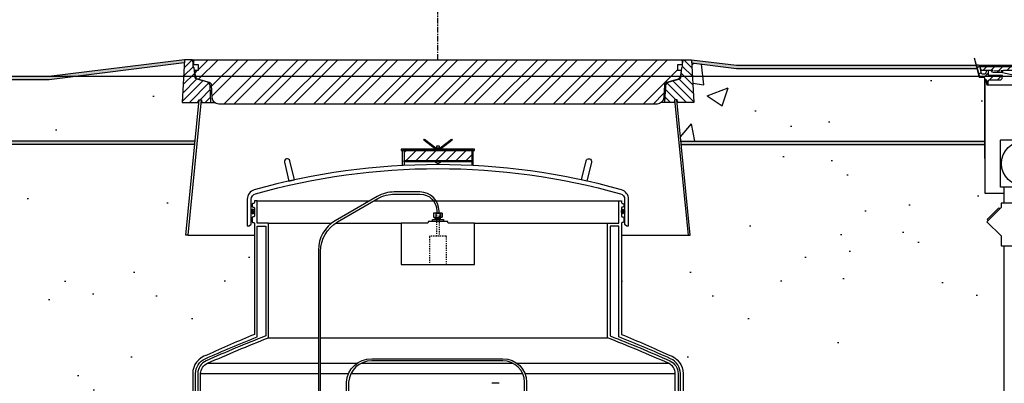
# Model space of a CAD drawing. Extents: x -169 to 6736, y -208 to 3022.
# Tile 502 of 656: x 5925 to 6013, y 393 to 425. Entities that reach past the tile are written whole.
import ezdxf

# ---------------------------------------------------------------- set-up
doc = ezdxf.new("R2010")
doc.units = 0
doc.header["$MEASUREMENT"] = 0
doc.header["$PDSIZE"] = 1
doc.linetypes.add('CENTER1', pattern=[0.6625, 0.5, -0.075, 0.0125, -0.075])
doc.linetypes.add('HIDDEN5', pattern=[0.05, 0.025, -0.025])
doc.layers.get('DEFPOINTS').update_dxf_attribs({"linetype": 'CONTINUOUS'})
for name, color, linetype in [('CENTERLINE', 3, 'CENTER1'), ('CONCRETE-HATCH', 2, 'CONTINUOUS'), ('CONDUIT', 2, 'CONTINUOUS'), ('DIM', 3, 'CONTINUOUS'), ('FREEZE-LINES', 8, 'CONTINUOUS'), ('FRP-SUMP', 2, 'CONTINUOUS'), ('J-BOX', 2, 'CONTINUOUS'), ('PEAGRAVEL-HATCH', 3, 'CONTINUOUS'), ('PROBE', 2, 'CONTINUOUS'), ('SUB-PUMP', 4, 'CONTINUOUS'), ('TANK-MANHOLE-18', 2, 'CONTINUOUS'), ('TANK-MANHOLE-40', 2, 'CONTINUOUS'), ('TANK-MANHOLE-COVER-18', 2, 'CONTINUOUS'), ('TANK-MANHOLE-COVER-40', 2, 'CONTINUOUS'), ('TANK-MANHOLE-COVER-HATCH-18', 7, 'CONTINUOUS'), ('TANK-MANHOLE-COVER-HATCH-40', 252, 'CONTINUOUS'), ('TANK-MANHOLE-HATCH-18', 7, 'CONTINUOUS'), ('TANK-MANHOLE-HATCH-40', 7, 'CONTINUOUS'), ('TANK-SLAB', 6, 'CONTINUOUS')]:
    doc.layers.add(name, color=color, linetype=linetype)
doc.styles.add('SIMPLEX', font='simplex')
doc.dimstyles.new('DIM64', dxfattribs={"dimscale": 64, "dimtxt": 0.09375, "dimasz": 0.09375, "dimexe": 0.0625, "dimexo": 0.0625, "dimgap": 0.046875, "dimtad": 1, "dimdec": 4, "dimzin": 3, "dimdsep": 46, "dimlunit": 4, "dimtxsty": 'SIMPLEX', "dimcen": 0, "dimclrd": 256, "dimclre": 256, "dimclrt": 256, "dimadec": 0, "dimazin": 0, "dimtfac": 1, "dimtdec": 4, "dimtmove": 0, "dimatfit": 3, "dimfxl": 1, "dimfrac": 2, "dimtolj": 1, "dimtzin": 0, "dimarcsym": 0})
pattern_1 = [(45, (4454.03865, -564.00736), (-0.35355339, 0.35355339), [])]

# ---------------------------------------------------------------- blocks, each defined once
blk = doc.blocks.new('*D71')
at = {"layer": 'DEFPOINTS', "color": 0, "transparency": 16777216}
for p in [(5827.154, 410.007), (6443.911, 410.007), (5827.154, 136.516)]:
    blk.add_point(p, dxfattribs=at)
at = {"layer": 'DIM', "lineweight": -2, "transparency": 16777216}
for p, q in [((5827.154, 406.007), (5827.154, 132.516)), ((6443.911, 406.007), (6443.911, 132.516)), ((6437.911, 136.516), (5833.154, 136.516))]:
    blk.add_line(p, q, dxfattribs=at)
at = {"layer": 'DIM', "transparency": 16777216}
for points in [[(5833.154, 137.516), (5833.154, 135.516), (5827.154, 136.516)], [(6437.911, 137.516), (6437.911, 135.516), (6443.911, 136.516)]]:
    blk.add_solid(points, dxfattribs=at)
at = {"layer": 'DIM', "transparency": 16777216, "insert": (6135.532, 144.087), "char_height": 6, "attachment_point": 5, "style": 'SIMPLEX'}
blk.add_mtext('\\A1;51\'-4 3/4" (F.V. TANK SLAB)', dxfattribs=at)
blk = doc.blocks.new('*D47')
at = {"layer": 'DEFPOINTS', "color": 0, "transparency": 16777216}
for p in [(5662.267, 420.007), (5698.771, 420.007), (5926.904, 353.516)]:
    blk.add_point(p, dxfattribs=at)
at = {"layer": 'DIM', "lineweight": -2, "transparency": 16777216}
for p, q in [((5694.771, 420.007), (5658.267, 420.007)), ((5662.267, 359.516), (5662.267, 414.007)), ((5922.904, 353.516), (5658.267, 353.516))]:
    blk.add_line(p, q, dxfattribs=at)
at = {"layer": 'DIM', "transparency": 16777216}
for points in [[(5661.267, 414.007), (5663.267, 414.007), (5662.267, 420.007)], [(5661.267, 359.516), (5663.267, 359.516), (5662.267, 353.516)]]:
    blk.add_solid(points, dxfattribs=at)
at = {"layer": 'DIM', "transparency": 16777216, "insert": (5655.695, 386.762), "char_height": 6, "attachment_point": 5, "rotation": 90, "style": 'SIMPLEX'}
blk.add_mtext('\\A1;44" MIN.', dxfattribs=at)

msp = doc.modelspace()

# ---------------------------------------------------------------- hatches: boundary and pattern name
at = {"layer": 'CONCRETE-HATCH'}
h = msp.add_hatch(dxfattribs=at)
h.set_pattern_fill('AR-CONC', color=256, scale=2.67, style=0)
h.set_pattern_definition([(50, (5861.404, 394.07), (19.1508, -1.6755), [2.0025, -22.0275]), (355, (5861.404, 394.07), (-3.7047, 20.0835), [1.602, -17.622]), (100.451, (5863, 393.93), (15.446, 18.408), [1.702, -18.7205]), (46.184, (5861.404, 399.41), (28.495, -4.4194), [3.004, -33.041]), (96.636, (5863.78, 399.042), (24.9555, 26.009), [2.553, -28.081]), (351.184, (5861.404, 399.41), (24.955, 26.009), [2.403, -26.433]), (21, (5864.074, 398.075), (15.9374, -10.75), [2.0025, -22.0275]), (326, (5864.074, 398.075), (6.4965, 19.3615), [1.602, -17.622]), (71.451, (5865.402, 397.179), (22.434, 8.6116), [1.702, -18.7205]), (37.5, (5861.404, 394.07), (0.32467, 8.88827), [0, -17.4084, 0, -17.889, 0, -17.68875]), (7.5, (5861.404, 394.07), (7.024, 10.5308), [0, -10.1994, 0, -17.0079, 0, -6.74175]), (327.5, (5855.45, 394.07), (14.25306, -0.6022), [0, -6.675, 0, -20.826, 0, -27.6345]), (317.5, (5852.78, 394.07), (15.571, 2.6728), [0, -8.6775, 0, -13.8306, 0, -19.6245])])
h.paths.add_polyline_path([(5941.26975, 417.96405), (5941.23026, 417.96405), (5941.1886, 417.72783), (5939.77234, 417.72783), (5939.95546, 421.22205), (5927.98792, 419.72611), (5875.3866, 419.72611), (5867.41906, 420.72205), (5867.60219, 417.22783), (5866.11847, 417.22783), (5865.90419, 406.06686), (5865.74797, 406.06986), (5861.40422, 406.06986), (5861.40422, 394.06986), (5870.62593, 394.06986), (5870.62593, 415.39791), (5871.46968, 415.39791), (5871.46968, 414.28861), (5940.90567, 414.28861)])
h = msp.add_hatch(dxfattribs=at)
h.set_pattern_fill('AR-CONC', color=256, scale=2.67, style=0)
h.set_pattern_definition([(50, (5983.553, 414.289), (19.151, -1.6755), [2.0025, -22.0275]), (355, (5983.553, 414.289), (-3.705, 20.084), [1.602, -17.622]), (100.45, (5985.149, 414.149), (15.446, 18.408), [1.702, -18.7205]), (46.18, (5983.553, 419.629), (28.495, -4.42), [3.004, -33.041]), (96.64, (5985.928, 419.26), (24.955, 26.01), [2.553, -28.081]), (351.18, (5983.553, 419.63), (24.955, 26.01), [2.403, -26.433]), (21, (5986.223, 418.294), (15.937, -10.75), [2.0025, -22.0275]), (326, (5986.223, 418.294), (6.497, 19.362), [1.602, -17.622]), (71.45, (5987.551, 417.398), (22.434, 8.612), [1.702, -18.7205]), (37.5, (5983.553, 414.2886), (0.3247, 8.8883), [0, -17.4084, 0, -17.889, 0, -17.6887]), (7.5, (5983.553, 414.289), (7.024, 10.5308), [0, -10.1994, 0, -17.0079, 0, -6.7417]), (327.5, (5977.599, 414.2886), (14.253, -0.6022), [0, -6.675, 0, -20.826, 0, -27.6345]), (317.5, (5974.929, 414.289), (15.571, 2.673), [0, -8.6775, 0, -13.8306, 0, -19.6245])])
h.paths.add_polyline_path([(6010.78864, 419.87263), (6010.76214, 419.92254), (6010.71731, 419.94932), (6010.33142, 419.94932), (6010.12349, 420.72611), (5988.83479, 420.72611), (5984.86726, 421.22205), (5985.05038, 417.72783), (5983.63411, 417.72783), (5983.59246, 417.96405), (5983.55297, 417.96405), (5983.91705, 414.28861), (6010.78864, 414.28861)])
at = {"layer": 'FRP-SUMP'}
h = msp.add_hatch(dxfattribs=at)
h.set_pattern_fill('ANSI31', scale=5, style=0)
h.set_pattern_definition([(45, (5958.4252, 371.6337), (-0.441942, 0.441942), [])])
h.paths.add_polyline_path([(5965.41136, 413.46375), (5959.41136, 413.46375), (5959.41136, 412.58875), (5965.41136, 412.58875)])
h = msp.add_hatch(color=256, dxfattribs=at)
edge = h.paths.add_edge_path()
edge.add_ellipse((5946.02501, 408.06987), major_axis=(0, 0.2), ratio=0.72085956, start_angle=-71.0318319, end_angle=77.3217889, ccw=False)
edge.add_line((5946.16136, 408.13488), (5946.16136, 408.00486))
edge.add_ellipse((5946.02501, 408.06987), major_axis=(0, 0.2), ratio=0.72085956, start_angle=102.6782111, end_angle=251.0318319, ccw=False)
edge.add_line((5945.88436, 408.02597), (5945.88436, 408.11376))
h = msp.add_hatch(color=256, dxfattribs=at)
edge = h.paths.add_edge_path()
edge.add_ellipse((5978.7977, 408.06987), major_axis=(0, 0.2), ratio=0.72085956, start_angle=282.6782111, end_angle=431.0318319)
edge.add_line((5978.66136, 408.13488), (5978.66136, 408.00486))
edge.add_ellipse((5978.7977, 408.06987), major_axis=(0, 0.2), ratio=0.72085956, start_angle=108.9681681, end_angle=257.3217889)
edge.add_line((5978.93836, 408.02597), (5978.93836, 408.11376))
at = {"layer": 'PEAGRAVEL-HATCH'}
h = msp.add_hatch(dxfattribs=at)
h.set_pattern_fill('AR-SAND', color=256, scale=7.5, style=0)
h.set_pattern_definition([(37.5, (5929.404, 401.873), (-0.4725, 14.451), [0, -11.4, 0, -12.75, 0, -12.1875]), (7.5, (5929.404, 401.873), (13.273, 21.166), [0, -6.15, 0, -10.275, 0, -3.9375]), (327.5, (5920.179, 401.873), (23.356, 0.0424), [0, -3.75, 0, -13.5, 0, -17.625]), (317.5, (5920.18, 401.873), (22.546, 6.583), [0, -1.875, 0, -8.85, 0, -10.125])])
h.paths.add_polyline_path([(5940.87781, 414.00736), (5929.40422, 414.00736), (5929.40422, 401.87276), (5946.15954, 401.87276), (5946.16099, 405.97611), (5940.27073, 405.97611), (5940.08225, 405.97611)])
h = msp.add_hatch(dxfattribs=at)
h.set_pattern_fill('AR-SAND', color=256, scale=7.5, style=0)
h.set_pattern_definition([(37.5, (5983.945, 405.976), (-0.4725, 14.451), [0, -11.4, 0, -12.75, 0, -12.1875]), (7.5, (5983.945, 405.976), (13.273, 21.166), [0, -6.15, 0, -10.275, 0, -3.9375]), (327.5, (5974.72, 405.976), (23.356, 0.0424), [0, -3.75, 0, -13.5, 0, -17.625]), (317.5, (5974.72, 405.976), (22.546, 6.583), [0, -1.875, 0, -8.85, 0, -10.125])])
h.paths.add_polyline_path([(6010.80331, 414.00736), (5983.94491, 414.00736), (5984.74047, 405.97611), (6012.18576, 405.97611), (6011.00297, 407.1589), (6011.12082, 407.27676), (6011.04225, 407.35533), (6012.06366, 408.37674), (6012.14223, 408.29817), (6012.26008, 408.41602), (6012.26008, 408.79076), (6012.53788, 408.79076), (6012.53788, 409.69624), (6010.85047, 409.69624), (6010.80331, 409.69624)])
h = msp.add_hatch(dxfattribs=at)
h.set_pattern_fill('AR-SAND', color=256, scale=7.5, style=0)
h.set_pattern_definition([(37.5, (5869.436, 401.744), (-0.4725, 14.4512), [0, -11.4, 0, -12.75, 0, -12.1875]), (7.5, (5869.436, 401.744), (13.2733, 21.166), [0, -6.15, 0, -10.275, 0, -3.9375]), (327.5, (5860.211, 401.744), (23.356, 0.0424), [0, -3.75, 0, -13.5, 0, -17.625]), (317.5, (5860.21, 401.744), (22.546, 6.5826), [0, -1.875, 0, -8.85, 0, -10.125])])
h.paths.add_polyline_path([(5870.62593, 413.87829), (5870.62593, 401.7437), (5927.37043, 401.7437), (5927.37043, 413.87829)])
h = msp.add_hatch(dxfattribs=at)
h.set_pattern_fill('AR-SAND', color=256, scale=7.5, style=0)
h.set_pattern_definition([(37.5, (5984.104, 351.516), (-0.4725, 14.4512), [0, -11.4, 0, -12.75, 0, -12.1875]), (7.5, (5984.104, 351.516), (13.2733, 21.166), [0, -6.15, 0, -10.275, 0, -3.9375]), (327.5, (5974.879, 351.516), (23.356, 0.0424), [0, -3.75, 0, -13.5, 0, -17.625]), (317.5, (5974.88, 351.516), (22.546, 6.5826), [0, -1.875, 0, -8.85, 0, -10.125])])
h.paths.add_polyline_path([(6017.90422, 370.42256, -0.33231803), (6015.03826, 374.25844), (6015.03826, 400.55842), (6014.76045, 400.55842), (6014.76045, 404.33631), (6015.03826, 404.33631), (6015.03826, 409.69624), (6013.53788, 409.69624), (6013.53788, 408.79076), (6013.81569, 408.79076), (6013.81569, 405.01287), (6013.53788, 405.01287), (6013.53788, 370.77884, -0.41421356), (6009.53788, 366.77884), (5986.36412, 366.77884), (5986.36412, 366.38165), (5986.17849, 366.38165), (5986.17849, 366.42769), (5985.62162, 366.42769), (5985.62162, 366.38165), (5985.11098, 366.34595), (5985.11098, 365.93306), (5984.98723, 365.93306), (5984.98723, 365.03587), (5984.36848, 365.03587), (5984.36848, 359.01592, 0.41421356), (5984.11848, 358.76592), (5984.11848, 357.76592), (5984.98769, 357.76592), (5985.22421, 357.76592), (5984.48768, 356.45069), (5984.48768, 356.05233, -0.41421356), (5984.23768, 355.80233), (5984.10422, 355.80233), (5984.10422, 351.51592), (5991.90422, 351.51592), (5992.90422, 353.51592), (5997.90422, 353.51592), (5998.90422, 351.51592), (6008.40422, 351.51592), (6009.40422, 353.51592), (6014.40422, 353.51592), (6015.40422, 351.51592), (6017.00502, 351.51592), (6017.00502, 351.86672, 0.41421356), (6017.65422, 352.51592), (6017.90422, 352.51592)])
h = msp.add_hatch(dxfattribs=at)
h.set_pattern_fill('AR-SAND', color=256, scale=7.5, style=0)
h.set_pattern_definition([(37.5, (5978.662, 401.873), (-0.4725, 14.451), [0, -11.4, 0, -12.75, 0, -12.1875]), (7.5, (5978.662, 401.873), (13.273, 21.166), [0, -6.15, 0, -10.275, 0, -3.9375]), (327.5, (5969.437, 401.873), (23.356, 0.0424), [0, -3.75, 0, -13.5, 0, -17.625]), (317.5, (5969.437, 401.873), (22.546, 6.583), [0, -1.875, 0, -8.85, 0, -10.125])])
h.paths.add_polyline_path([(6012.53788, 405.01287), (6012.26008, 405.01287), (6012.26008, 405.90179), (6012.18576, 405.97611), (5984.74047, 405.97611), (5984.55198, 405.97611), (5978.66173, 405.97611), (5978.66318, 401.87276), (6012.53788, 401.87276)])
h = msp.add_hatch(dxfattribs=at)
h.set_pattern_fill('AR-SAND', color=256, scale=7.5, style=0)
h.set_pattern_definition([(37.5, (5929.404, 381.764), (-0.4725, 14.451), [0, -11.4, 0, -12.75, 0, -12.1875]), (7.5, (5929.404, 381.764), (13.273, 21.166), [0, -6.15, 0, -10.275, 0, -3.9375]), (327.5, (5920.179, 381.764), (23.356, 0.0424), [0, -3.75, 0, -13.5, 0, -17.625]), (317.5, (5920.18, 381.764), (22.546, 6.583), [0, -1.875, 0, -8.85, 0, -10.125])])
h.paths.add_polyline_path([(5946.15789, 397.18922), (5946.15954, 401.87276), (5929.40422, 401.87276), (5929.40422, 381.7636), (5940.70424, 381.7636), (5940.70424, 393.70905, -0.33671624), (5941.94813, 395.34672, -0.00822165)])
h = msp.add_hatch(dxfattribs=at)
h.set_pattern_fill('AR-SAND', color=256, scale=7.5, style=0)
h.set_pattern_definition([(37.5, (5978.663, 381.764), (-0.4725, 14.4512), [0, -11.4, 0, -12.75, 0, -12.1875]), (7.5, (5978.663, 381.764), (13.273, 21.166), [0, -6.15, 0, -10.275, 0, -3.9375]), (327.5, (5969.438, 381.764), (23.356, 0.0424), [0, -3.75, 0, -13.5, 0, -17.625]), (317.5, (5969.438, 381.764), (22.546, 6.5826), [0, -1.875, 0, -8.85, 0, -10.125])])
h.paths.add_polyline_path([(6012.53788, 401.87276), (5978.66318, 401.87276), (5978.66483, 397.18922, -0.00822165), (5982.87459, 395.34672, -0.33671624), (5984.11848, 393.70905), (5984.11848, 381.7636), (6012.53788, 381.7636)])
h = msp.add_hatch(dxfattribs=at)
h.set_pattern_fill('AR-SAND', color=256, scale=7.5, style=0)
h.set_pattern_definition([(37.5, (5864.968, 353.116), (-0.4725, 14.4512), [0, -11.4, 0, -12.75, 0, -12.1875]), (7.5, (5864.968, 353.116), (13.2733, 21.166), [0, -6.15, 0, -10.275, 0, -3.9375]), (327.5, (5855.743, 353.116), (23.356, 0.0424), [0, -3.75, 0, -13.5, 0, -17.625]), (317.5, (5855.743, 353.116), (22.546, 6.5826), [0, -1.875, 0, -8.85, 0, -10.125])])
edge = h.paths.add_edge_path()
edge.add_line((5932.96794, 401.47312), (5875.0334, 401.47312))
edge.add_line((5875.0334, 401.47312), (5875.0334, 381.67021))
edge.add_line((5875.0334, 381.67021), (5864.96794, 381.67021))
edge.add_line((5864.96794, 381.67021), (5864.96794, 353.11627))
edge.add_line((5864.96794, 353.11627), (5932.96794, 353.11627))
edge.add_line((5932.96794, 353.11627), (5932.96794, 363.1892))
edge.add_line((5932.96794, 363.1892), (5930.57655, 363.1892))
edge.add_ellipse((5930.63159, 363.7842), major_axis=(0, -0.595), ratio=0.47920074, start_angle=180, end_angle=360, ccw=False)
edge.add_ellipse((5930.63159, 364.9742), major_axis=(0, -0.595), ratio=0.47920074, start_angle=-180, end_angle=0)
edge.add_ellipse((5930.63159, 364.9742), major_axis=(0, -0.595), ratio=0.47920074, start_angle=0, end_angle=180)
edge.add_line((5930.63159, 365.5692), (5932.96794, 365.5692))
edge.add_line((5932.96794, 365.5692), (5932.96794, 369.85879))
edge.add_line((5932.96794, 369.85879), (5930.63159, 369.85879))
edge.add_ellipse((5930.63159, 370.10879), major_axis=(0, -0.25), ratio=0.47920074, start_angle=180, end_angle=360, ccw=False)
edge.add_ellipse((5930.63159, 370.60879), major_axis=(0, 0.25), ratio=0.47920074, start_angle=0, end_angle=180, ccw=False)
edge.add_line((5930.63159, 370.85879), (5932.96794, 370.85879))
edge.add_line((5932.96794, 370.85879), (5932.96794, 401.47312))
at = {"layer": 'TANK-MANHOLE-COVER-HATCH-18', "linetype": 'Continuous'}
h = msp.add_hatch(dxfattribs=at)
h.set_pattern_fill('LINE', color=256, scale=4, angle=45, style=0)
h.set_pattern_definition(pattern_1)
h.paths.add_polyline_path([(6010.39483, 420.91443), (6010.40038, 420.85062), (6010.4923, 420.59877, 0.31505809), (6010.58037, 420.53716), (6011.33246, 420.53716, -0.20068244), (6011.3992, 420.50925), (6011.49875, 420.40834, 0.20068244), (6011.56549, 420.38042), (6011.90529, 420.38042), (6012.2451, 420.38042, 0.20067998), (6012.31184, 420.40834), (6012.41139, 420.50925, -0.20067998), (6012.47813, 420.53716), (6018.1968, 420.53716, -0.38336671), (6018.44539, 420.31372), (6018.54087, 419.42017, 0.38336671), (6018.69623, 419.28052), (6018.72306, 419.28052, 0.38336671), (6018.87842, 419.42017), (6018.97387, 420.31337, -0.38376912), (6019.22284, 420.53716), (6021.0856, 420.53716, -0.38581775), (6021.33616, 420.31159), (6021.42997, 419.42042, 0.38381878), (6021.58536, 419.28052), (6021.61363, 419.28052, 0.38381878), (6021.76902, 419.42042), (6021.86301, 420.31333, -0.38381878), (6022.11164, 420.53716), (6027.83171, 420.53716, -0.20067998), (6027.89845, 420.50925), (6027.998, 420.40834, 0.20067998), (6028.06474, 420.38042), (6028.40454, 420.38042), (6028.74434, 420.38042, 0.20068244), (6028.81109, 420.40834), (6028.91063, 420.50925, -0.20068244), (6028.97737, 420.53716), (6029.72808, 420.53716, 0.31505687), (6029.81615, 420.59877), (6029.90807, 420.85062), (6029.91361, 420.91443), (6020.15492, 420.91443)])
at = {"layer": 'TANK-MANHOLE-COVER-HATCH-40'}
h = msp.add_hatch(dxfattribs=at)
h.set_pattern_fill('ANSI32', color=256, scale=5, style=0)
h.set_pattern_definition([(45, (5940.7972, 417.5802), (-1.325825, 1.325825), []), (45, (5941.681, 417.5802), (-1.325825, 1.325825), [])])
edge = h.paths.add_edge_path()
edge.add_line((5981.80663, 417.58019), (5943.01609, 417.58019))
edge.add_arc((5943.01609, 418.17074), 0.59055, 182.9998438, 270, ccw=False)
edge.add_line((5942.42635, 418.13984), (5942.36717, 419.26904))
edge.add_arc((5942.13127, 419.25668), 0.23622, 2.9998438, 75)
edge.add_line((5942.19241, 419.48485), (5941.2398, 419.7401))
edge.add_arc((5941.34169, 420.12039), 0.3937, 186.3110293, 255, ccw=False)
edge.add_line((5940.95038, 420.07711), (5940.89561, 420.57232))
edge.add_line((5940.89561, 420.57232), (5941.21057, 420.57232))
edge.add_line((5941.21057, 420.57232), (5941.21057, 421.04476))
edge.add_line((5941.21057, 421.04476), (5940.79719, 421.04476))
edge.add_line((5940.79719, 421.04476), (5940.79719, 421.41877))
edge.add_line((5940.79719, 421.41877), (5940.84833, 421.50736))
edge.add_line((5940.84833, 421.50736), (5983.97439, 421.50736))
edge.add_line((5983.97439, 421.50736), (5984.02553, 421.41877))
edge.add_line((5984.02553, 421.41877), (5984.02553, 421.04476))
edge.add_line((5984.02553, 421.04476), (5983.61215, 421.04476))
edge.add_line((5983.61215, 421.04476), (5983.61215, 420.57232))
edge.add_line((5983.61215, 420.57232), (5983.92711, 420.57232))
edge.add_line((5983.92711, 420.57232), (5983.87234, 420.07711))
edge.add_arc((5983.48102, 420.12039), 0.3937, 285, 353.6889707, ccw=False)
edge.add_line((5983.58292, 419.7401), (5982.6303, 419.48485))
edge.add_arc((5982.69144, 419.25668), 0.23622, 105, 177.0001562)
edge.add_line((5982.45555, 419.26904), (5982.39637, 418.13984))
edge.add_arc((5981.80663, 418.17074), 0.59055, 270, 357.0001562, ccw=False)
at = {"layer": 'TANK-MANHOLE-HATCH-18', "linetype": 'Continuous'}
h = msp.add_hatch(dxfattribs=at)
h.set_pattern_fill('LINE', color=256, scale=4, angle=45, style=0)
h.set_pattern_definition(pattern_1)
h.paths.add_polyline_path([(6010.92607, 419.72568), (6010.96073, 419.33747, 0.45806569), (6011.03762, 419.28226, 0.46914088), (6011.11467, 419.33974), (6011.12861, 419.60455, -0.39889443), (6011.25344, 419.72298), (6012.18132, 419.72298, 0.39805028), (6012.36853, 419.90008), (6012.37965, 420.10025), (6011.15353, 420.10025), (6011.13409, 420.47787, 0.39923087), (6011.07168, 420.53716), (6010.99266, 420.53716, 0.39953151), (6010.93023, 420.47781), (6010.92408, 420.35585, -0.39953151), (6010.78364, 420.22231), (6010.60537, 420.22231, -0.34858266), (6010.51407, 420.29476), (6010.36449, 420.93605, 0.34699278), (6010.27411, 421.00736), (6010.09103, 421.00736), (6010.30887, 420.06802, 0.34818324), (6010.43063, 419.97125), (6010.71107, 419.97125, -0.40020821), (6010.80542, 419.88201), (6010.81094, 419.78262), (6010.86381, 419.78262, -0.38836603)])
at = {"layer": 'TANK-MANHOLE-HATCH-40', "linetype": 'Continuous'}
h = msp.add_hatch(dxfattribs=at)
h.set_pattern_fill('LINE', color=256, scale=4, angle=45, style=0)
h.set_pattern_definition([(45, (4437.5324, -564.00736), (-0.35355339, 0.35355339), [])])
h.paths.add_polyline_path([(5939.97041, 421.50736), (5940.6258, 421.50736, -0.36397023), (5940.70334, 421.44229), (5940.75781, 421.13334), (5940.75781, 420.91539), (5940.83656, 420.77901), (5940.90615, 419.98356, 0.31529879), (5941.08033, 419.77598), (5941.94646, 419.5439, -0.3249197), (5942.23772, 419.18422), (5942.31405, 417.72783), (5941.50813, 417.72783), (5941.46648, 417.96405), (5941.25412, 417.96405), (5941.23026, 417.96405), (5941.1886, 417.72783), (5939.77234, 417.72783)])
h = msp.add_hatch(dxfattribs=at)
h.set_pattern_fill('LINE', color=256, scale=4, angle=135, style=0)
h.set_pattern_definition([(135, (4437.5324, -564.00736), (-0.35355339, -0.35355339), [])])
h.paths.add_polyline_path([(5984.8523, 421.50736), (5984.19692, 421.50736, 0.36397023), (5984.11938, 421.44229), (5984.0649, 421.13334), (5984.0649, 420.91539), (5983.98616, 420.77901), (5983.91657, 419.98356, -0.31529879), (5983.74239, 419.77598), (5982.87626, 419.5439, 0.3249197), (5982.58499, 419.18422), (5982.50867, 417.72783), (5983.31459, 417.72783), (5983.35624, 417.96405), (5983.56859, 417.96405), (5983.59246, 417.96405), (5983.63411, 417.72783), (5985.05038, 417.72783)])
at = {"layer": 'TANK-SLAB'}
for points in [[(5939.95546, 421.22205), (5939.97041, 421.50736), (5927.97041, 420.00736), (5875.40411, 420.00736), (5867.40411, 421.00736), (5867.41906, 420.72205), (5875.3866, 419.72611), (5927.98792, 419.72611)], [(6010.08479, 421.00736), (5988.8523, 421.00736), (5984.8523, 421.50736), (5984.86726, 421.22205), (5988.83479, 420.72611), (6010.15001, 420.72611)], [(5940.90567, 414.28861), (5871.46968, 414.28861), (5871.46968, 414.00736), (5940.87781, 414.00736)], [(6010.80331, 414.28861), (5983.91705, 414.28861), (5983.94491, 414.00736), (6010.80331, 414.00736)]]:
    msp.add_hatch(color=256, dxfattribs=at).paths.add_polyline_path(points)

# ---------------------------------------------------------------- linework, layer by layer
at = {"layer": 'CENTERLINE'}
msp.add_line((5962.41136, 421.50736), (5962.41136, 465.14738), dxfattribs=at)
at = {"layer": 'CONDUIT'}
for p, q in [((6012.53788, 408.79076), (6012.53788, 410.21767)), ((6012.53788, 370.77884), (6012.53788, 405.01287))]:
    msp.add_line(p, q, dxfattribs=at)
msp.add_lwpolyline([(6012.26008, 408.41602), (6011.00297, 407.1589), (6012.26008, 405.90179), (6012.26008, 405.01287), (6013.81569, 405.01287), (6013.81569, 408.79076), (6012.26008, 408.79076)], close=True, dxfattribs=at)
msp.add_lwpolyline([(6012.14223, 408.29817), (6012.06366, 408.37674), (6011.04225, 407.35533), (6011.12082, 407.27676)], dxfattribs=at)
at = {"layer": 'DEFPOINTS'}
for points in [[(6009.87232, 421.66444), (6010.33142, 419.94932), (6010.71731, 419.94932), (6010.76214, 419.92254), (6010.78864, 419.87263), (6010.78864, 412.74358)], [(6009.87856, 421.66444), (6010.33766, 419.94932), (6010.72355, 419.94932), (6010.76838, 419.92254), (6010.79489, 419.87263), (6010.79489, 412.74358)], [(6009.87856, 421.66444), (6010.33766, 419.94932), (6010.72355, 419.94932), (6010.76838, 419.92254), (6010.79489, 419.87263), (6010.79489, 412.74358)]]:
    msp.add_lwpolyline(points, dxfattribs=at)
at = {"layer": 'FREEZE-LINES', "linetype": 'Continuous'}
msp.add_line((6657.53241, 420.00736), (5613.53241, 420.00736), dxfattribs=at)
at = {"layer": 'FRP-SUMP'}
for p, q in [((5963.59886, 414.46375), (5963.59886, 414.46375)), ((5965.53636, 413.46375), (5959.28636, 413.46375))]:
    msp.add_line(p, q, dxfattribs=at)
at = {"layer": 'FRP-SUMP', "color": 7, "linetype": 'Continuous'}
for p, q in [((5946.41136, 409.02425), (5956.40327, 409.02425)), ((5956.77827, 409.02425), (5978.41136, 409.02425)), ((5947.41136, 407.02425), (5952.99313, 407.02425)), ((5953.33002, 407.02425), (5959.16155, 407.02425)), ((5965.66117, 407.02425), (5977.41136, 407.02425)), ((5947.41136, 396.88374), (5951.82733, 396.88374)), ((5952.01483, 396.88374), (5977.41136, 396.88374)), ((5941.99923, 394.62337), (5951.82733, 394.62337)), ((5952.01483, 394.62337), (5955.24648, 394.62337)), ((5955.60663, 394.62337), (5969.05947, 394.62337)), ((5969.40983, 394.62337), (5982.82348, 394.62337)), ((5941.40424, 393.70905), (5951.82733, 393.70905)), ((5952.01483, 393.70905), (5954.50192, 393.70905)), ((5954.70842, 393.70905), (5969.90872, 393.70905)), ((5970.11187, 393.70905), (5983.41848, 393.70905))]:
    msp.add_line(p, q, dxfattribs=at)
at = {"layer": 'FRP-SUMP'}
for points in [[(5962.1915, 413.58875), (5961.15221, 414.36822), (5961.22386, 414.46375), (5961.22386, 414.46375), (5962.22386, 413.71375), (5962.59886, 413.71375), (5963.59886, 414.46375), (5963.67051, 414.36822), (5962.63121, 413.58875)], [(5959.16136, 413.46375), (5965.66136, 413.46375), (5965.66136, 413.58875), (5959.16136, 413.58875)], [(5962.53636, 413.71375), (5962.53636, 413.83875), (5962.28636, 413.83875), (5962.28636, 413.71375)], [(5965.41136, 412.46375), (5959.41136, 412.46375), (5959.41136, 412.58875), (5965.41136, 412.58875)]]:
    msp.add_lwpolyline(points, close=True, dxfattribs=at)
for points in [[(5959.28636, 412.13254), (5959.28636, 413.46375), (5959.41136, 413.46375), (5959.41136, 412.13891)], [(5965.53636, 412.13254), (5965.53636, 413.46375), (5965.41136, 413.46375), (5965.41136, 412.13891)]]:
    msp.add_lwpolyline(points, dxfattribs=at)
for points in [[(5949.2192, 410.74961), (5949.70756, 410.85723), (5949.30348, 412.54504, 0.41421356), (5949.00217, 412.73002), (5949.00217, 412.73002, 0.41421356), (5948.8172, 412.42872)], [(5975.60352, 410.74961), (5975.11516, 410.85723), (5975.51924, 412.54504, -0.41421356), (5975.82054, 412.73002), (5975.82054, 412.73002, -0.41421356), (5976.00552, 412.42872)], [(5978.57346, 409.63881, -0.33616492), (5978.93836, 409.15741), (5978.93836, 406.94375), (5979.12987, 406.78306), (5979.28849, 406.78306), (5979.28836, 406.94375), (5979.28836, 409.15741, 0.33616492), (5978.66804, 409.97579, 0.13766443), (5946.15468, 409.97579, 0.33616492), (5945.53436, 409.15741), (5945.53436, 406.94375), (5945.53423, 406.78306), (5945.69285, 406.78306), (5945.88436, 406.94375), (5945.88436, 409.15741, -0.33616492), (5946.24925, 409.63881, -0.13766443)]]:
    msp.add_lwpolyline(points, format="xyb", close=True, dxfattribs=at)
for points in [[(5941.40424, 380.0136), (5941.40424, 393.70905, -0.29672907), (5941.99923, 394.62337, -0.01067744), (5947.41136, 396.88374), (5947.41136, 407.02425), (5946.41136, 407.02425), (5946.41136, 409.02425), (5946.16136, 409.02425), (5946.16136, 408.84738, -0.41421356), (5946.10136, 408.78738), (5946.03136, 408.78738, 0.41421356), (5945.97136, 408.72738), (5945.97136, 408.52175, 0.41421356), (5946.03386, 408.45925), (5946.09636, 408.45925, -0.38676832), (5946.16136, 408.39675), (5946.16136, 407.64675, -0.38676832), (5946.09636, 407.58425), (5946.03386, 407.58425, 0.41421356), (5945.97136, 407.52175), (5945.97136, 407.14675, 0.41421356), (5946.03386, 407.08425), (5946.10136, 407.08425, -0.41421356), (5946.16136, 407.02425), (5946.15789, 397.18922, 0.00822165), (5941.94813, 395.34672, 0.33671624), (5940.70424, 393.70905), (5940.70424, 380.0136)], [(5983.41848, 380.0136), (5983.41848, 393.70905, 0.29672907), (5982.82348, 394.62337, 0.01067744), (5977.41136, 396.88374), (5977.41136, 407.02425), (5978.41136, 407.02425), (5978.41136, 409.02425), (5978.66136, 409.02425), (5978.66136, 408.84738, 0.41421356), (5978.72136, 408.78738), (5978.79136, 408.78738, -0.41421356), (5978.85136, 408.72738), (5978.85136, 408.52175, -0.41421356), (5978.78886, 408.45925), (5978.72636, 408.45925, 0.38676832), (5978.66136, 408.39675), (5978.66136, 407.64675, 0.38676832), (5978.72636, 407.58425), (5978.78886, 407.58425, -0.41421356), (5978.85136, 407.52175), (5978.85136, 407.14675, -0.41421356), (5978.78886, 407.08425), (5978.72136, 407.08425, 0.41421356), (5978.66136, 407.02425), (5978.66483, 397.18922, -0.00822165), (5982.87459, 395.34672, -0.33671624), (5984.11848, 393.70905), (5984.11848, 380.0136)], [(5940.95424, 380.0136), (5940.95424, 393.70905, -0.29672907), (5941.81698, 395.03481, -0.0090466), (5946.41136, 396.97127), (5946.41136, 406.77425), (5947.16136, 406.77425), (5947.16136, 397.05403, 0.01036772), (5941.89798, 394.85195, 0.29672907), (5941.15424, 393.70905), (5941.15424, 380.0136)], [(5983.86848, 380.0136), (5983.86848, 393.70905, 0.29672907), (5983.00573, 395.03481, 0.0090466), (5978.41136, 396.97127), (5978.41136, 406.77425), (5977.66136, 406.77425), (5977.66136, 397.05403, -0.01036772), (5982.92473, 394.85195, -0.29672907), (5983.66848, 393.70905), (5983.66848, 380.0136)]]:
    msp.add_lwpolyline(points, format="xyb", dxfattribs=at)
at = {"layer": 'FRP-SUMP', "linetype": 'Continuous'}
msp.add_lwpolyline([(5961.53636, 407.19402), (5961.53636, 407.08675, -0.41421356), (5961.47386, 407.02425), (5959.16155, 407.02425), (5959.16155, 403.37425), (5965.66117, 403.37425), (5965.66117, 407.02425), (5963.34886, 407.02425, -0.41421356), (5963.28636, 407.08675), (5963.28636, 407.19402)], format="xyb", close=True, dxfattribs=at)
at = {"layer": 'FRP-SUMP'}
msp.add_arc((5962.41136, 412.65125), 0.3125, 216.8698976, 323.1301024, dxfattribs=at)
at = {"layer": 'FRP-SUMP', "extrusion": (0, 0, -1)}
msp.add_ellipse((5946.02501, 408.06987), major_axis=(0, 0.2), ratio=0.72085956, dxfattribs=at)
at = {"layer": 'FRP-SUMP'}
msp.add_ellipse((5978.7977, 408.06987), major_axis=(0, 0.2), ratio=0.72085956, dxfattribs=at)
at = {"layer": 'J-BOX'}
msp.add_lwpolyline([(6012.1937, 410.27322), (6012.1937, 414.35086, -0.41421356), (6012.24925, 414.40641), (6016.32689, 414.40641, -0.41421356), (6016.38244, 414.35086), (6016.38244, 410.27322, -0.41421356), (6016.32689, 410.21767), (6012.24925, 410.21767, -0.41421356)], format="xyb", close=True, dxfattribs=at)
msp.add_circle((6014.28807, 412.31204), 1.98948, dxfattribs=at)
at = {"layer": 'PROBE'}
for p, q in [((5962.16189, 407.35567), (5962.16189, 407.56688)), ((5962.65074, 407.35567), (5962.65074, 407.56688))]:
    msp.add_line(p, q, dxfattribs=at)
at = {"layer": 'PROBE', "color": 7}
msp.add_line((5962.16189, 407.46127), (5962.65074, 407.46127), dxfattribs=at)
at = {"layer": 'PROBE'}
for points in [[(5962.50511, 407.91707), (5962.50511, 407.91707), (5962.50511, 408.10791, 0.41421356), (5960.81761, 409.79541), (5958.54279, 409.79541, 0.1316525), (5957.04279, 409.39348), (5953.32733, 407.24836, 0.26794919), (5951.82733, 404.65029), (5951.82733, 388.82794), (5952.01483, 388.82794), (5952.01483, 404.54203, -0.26794919), (5953.51483, 407.14011), (5957.09303, 409.20598, -0.1316525), (5958.59303, 409.60791), (5960.81761, 409.60791, -0.41421356), (5962.31761, 408.10791), (5962.31761, 407.91707)], [(5954.31761, 388.82794), (5954.31761, 392.94035, -0.40047434), (5956.55271, 395.0341), (5968.16433, 395.0341, -0.41421356), (5970.25808, 392.94035), (5970.25808, 391.59846), (5970.07058, 391.59846), (5970.07058, 392.94035, 0.41421356), (5968.16433, 394.8466), (5956.55271, 394.8466, 0.39914995), (5954.50511, 392.94035), (5954.50511, 388.82794)]]:
    msp.add_lwpolyline(points, format="xyb", close=True, dxfattribs=at)
at = {"layer": 'PROBE', "color": 7}
for points in [[(5962.06239, 407.91707, 0.41421356), (5962.03114, 407.88582), (5962.03114, 407.59813, 0.41421356), (5962.06239, 407.56688)], [(5962.19, 407.91707, -0.41421356), (5962.22125, 407.88582), (5962.22125, 407.59813, -0.41421356), (5962.19, 407.56688)], [(5962.2525, 407.91707, 0.41421356), (5962.22125, 407.88582), (5962.22125, 407.59813, 0.41421356), (5962.2525, 407.56688)], [(5962.57022, 407.91707, -0.41421356), (5962.60147, 407.88582), (5962.60147, 407.59813, -0.41421356), (5962.57022, 407.56688)], [(5962.63272, 407.91707, 0.41421356), (5962.60147, 407.88582), (5962.60147, 407.59813, 0.41421356), (5962.63272, 407.56688)], [(5962.76032, 407.91707, -0.41421356), (5962.79157, 407.88582), (5962.79157, 407.59813, -0.41421356), (5962.76032, 407.56688)]]:
    msp.add_lwpolyline(points, format="xyb", dxfattribs=at)
at = {"layer": 'PROBE'}
msp.add_lwpolyline([(5962.79157, 407.91707), (5962.03114, 407.91707), (5962.03114, 407.56688), (5962.79157, 407.56688)], close=True, dxfattribs=at)
at = {"layer": 'PROBE', "color": 7, "linetype": 'HIDDEN5'}
msp.add_lwpolyline([(5962.50511, 407.91707), (5962.50511, 405.87425), (5962.31761, 405.87425), (5962.31761, 407.91707)], close=True, dxfattribs=at)
at = {"layer": 'PROBE'}
msp.add_lwpolyline([(5961.91956, 407.19816), (5961.91956, 407.35567), (5962.90315, 407.35567), (5962.90315, 407.19402)], dxfattribs=at)
at = {"layer": 'PROBE', "color": 7, "linetype": 'HIDDEN5'}
msp.add_lwpolyline([(5963.16136, 403.37425), (5963.16136, 405.81175, 0.41421356), (5963.09886, 405.87425), (5961.72386, 405.87425, 0.41421356), (5961.66136, 405.81175), (5961.66136, 403.37425), (5963.16136, 403.37425)], format="xyb", dxfattribs=at)
at = {"layer": 'PROBE', "linetype": 'Continuous'}
msp.add_arc((5962.76032, 407.59813), 0.03125, 270, 360, dxfattribs=at)
at = {"layer": 'SUB-PUMP', "color": 2, "linetype": 'Continuous'}
msp.add_line((5967.83042, 392.85365), (5967.1809, 392.85365), dxfattribs=at)
at = {"layer": 'TANK-MANHOLE-18', "color": 7, "linetype": 'Continuous'}
for p, q in [((6010.2866, 421.00736), (6030.03433, 421.00736)), ((6011.03841, 419.28052), (6017.30588, 419.28052)), ((6010.85047, 409.69624), (6012.53788, 409.69624))]:
    msp.add_line(p, q, dxfattribs=at)
at = {"layer": 'TANK-MANHOLE-18', "linetype": 'Continuous'}
msp.add_lwpolyline([(6010.99266, 420.53716, 0.39953151), (6010.93023, 420.47781), (6010.92408, 420.35585, -0.39953151), (6010.78364, 420.22231), (6010.60537, 420.22231, -0.34858266), (6010.51407, 420.29476), (6010.36473, 420.93502, 0.35017412), (6010.27411, 421.00736), (6010.09103, 421.00736), (6010.30879, 420.06835, 0.3489397), (6010.43063, 419.97125), (6010.71107, 419.97125, -0.39805274), (6010.80538, 419.8827), (6010.81094, 419.78262), (6010.86381, 419.78262, -0.38836603), (6010.92607, 419.72568), (6010.96073, 419.33747, 0.38836603), (6011.02298, 419.28052), (6011.05226, 419.28052, 0.39889443), (6011.11467, 419.33974), (6011.12861, 419.60455, -0.39889443), (6011.25344, 419.72298), (6012.18132, 419.72298, 0.39805028), (6012.36853, 419.90008), (6012.37965, 420.10025), (6011.15353, 420.10025), (6011.13409, 420.47787, 0.39923087), (6011.07168, 420.53716)], format="xyb", close=True, dxfattribs=at)
msp.add_lwpolyline([(6010.85671, 419.74933), (6010.80955, 419.74933), (6010.80955, 409.69624), (6010.85671, 409.69624), (6010.85671, 419.78262)], dxfattribs=at)
at = {"layer": 'TANK-MANHOLE-40', "color": 7}
for p, q in [((5940.6258, 421.50736), (5984.19692, 421.50736)), ((5942.31405, 417.72783), (5942.62548, 417.72783)), ((5982.50867, 417.72783), (5982.19724, 417.72783))]:
    msp.add_line(p, q, dxfattribs=at)
at = {"layer": 'TANK-MANHOLE-40', "color": 7, "linetype": 'Continuous'}
for p, q in [((5940.27073, 405.97611), (5946.16099, 405.97611)), ((5978.66173, 405.97611), (5984.55198, 405.97611))]:
    msp.add_line(p, q, dxfattribs=at)
at = {"layer": 'TANK-MANHOLE-40', "linetype": 'Continuous'}
for points in [[(5941.46648, 417.96405), (5941.50813, 417.72783), (5942.31405, 417.72783), (5942.23772, 419.18422, 0.3249197), (5941.94646, 419.5439), (5941.08033, 419.77598, -0.31529879), (5940.90615, 419.98356), (5940.83656, 420.77901), (5940.75781, 420.91539), (5940.75781, 421.13334), (5940.70334, 421.44229, 0.36397023), (5940.6258, 421.50736), (5939.97041, 421.50736), (5939.77234, 417.72783), (5941.1886, 417.72783), (5941.23026, 417.96405)], [(5983.35624, 417.96405), (5983.31459, 417.72783), (5982.50867, 417.72783), (5982.58499, 419.18422, -0.3249197), (5982.87626, 419.5439), (5983.74239, 419.77598, 0.31529879), (5983.91657, 419.98356), (5983.98616, 420.77901), (5984.0649, 420.91539), (5984.0649, 421.13334), (5984.11938, 421.44229, -0.36397023), (5984.19692, 421.50736), (5984.8523, 421.50736), (5985.05038, 417.72783), (5983.63411, 417.72783), (5983.59246, 417.96405)]]:
    msp.add_lwpolyline(points, format="xyb", close=True, dxfattribs=at)
for points in [[(5941.45823, 417.96405), (5940.27073, 405.97611), (5940.08225, 405.97611), (5941.26975, 417.96405)], [(5983.36448, 417.96405), (5984.55198, 405.97611), (5984.74047, 405.97611), (5983.55297, 417.96405)]]:
    msp.add_lwpolyline(points, close=True, dxfattribs=at)
at = {"layer": 'TANK-MANHOLE-COVER-18', "linetype": 'Continuous'}
for p, q in [((6011.57102, 420.53716), (6011.33246, 420.53716)), ((6011.66673, 420.53716), (6011.76243, 420.53716)), ((6011.85813, 420.53716), (6011.95384, 420.53716)), ((6012.04816, 420.53716), (6012.14386, 420.53716)), ((6012.23956, 420.53716), (6012.47812, 420.53716))]:
    msp.add_line(p, q, dxfattribs=at)
msp.add_lwpolyline([(6018.1968, 420.53716), (6012.47813, 420.53716, 0.20067998), (6012.41139, 420.50925), (6012.31184, 420.40834, -0.20067998), (6012.2451, 420.38042), (6011.90529, 420.38042), (6011.56549, 420.38042, -0.20068244), (6011.49875, 420.40834), (6011.3992, 420.50925, 0.20068244), (6011.33246, 420.53716), (6010.58037, 420.53716, -0.31505809), (6010.4923, 420.59877), (6010.40038, 420.85062), (6010.39483, 420.91443), (6020.15492, 420.91443)], format="xyb", dxfattribs=at)
at = {"layer": 'TANK-MANHOLE-COVER-18', "color": 1, "linetype": 'Continuous'}
msp.add_lwpolyline([(6012.2779, 420.3875), (6017.25185, 419.28643, 0.0545173), (6017.30588, 419.28052), (6023.00319, 419.28052, 0.05450917), (6023.05721, 419.28643), (6028.03193, 420.3875)], format="xyb", dxfattribs=at)
at = {"layer": 'TANK-MANHOLE-COVER-40', "linetype": 'Continuous'}
msp.add_lwpolyline([(5981.80663, 417.58019), (5943.01609, 417.58019, -0.39896034), (5942.42635, 418.13984), (5942.36717, 419.26904, 0.32492045), (5942.19241, 419.48485), (5941.2398, 419.7401, -0.30902091), (5940.95038, 420.07711), (5940.89561, 420.57232), (5941.21057, 420.57232), (5941.21057, 421.04476), (5940.79719, 421.04476), (5940.79719, 421.41877), (5940.84833, 421.50736), (5983.97439, 421.50736), (5984.02553, 421.41877), (5984.02553, 421.04476), (5983.61215, 421.04476), (5983.61215, 420.57232), (5983.92711, 420.57232), (5983.87234, 420.07711, -0.30902091), (5983.58292, 419.7401), (5982.6303, 419.48485, 0.32492045), (5982.45555, 419.26904), (5982.39637, 418.13984, -0.39896034)], format="xyb", close=True, dxfattribs=at)
at = {"layer": 'TANK-SLAB'}
for p, q in [((5940.90567, 414.28861), (5871.46968, 414.28861)), ((5940.87781, 414.00736), (5871.46968, 414.00736)), ((5983.91705, 414.28861), (6010.80331, 414.28861)), ((5983.94491, 414.00736), (6010.80331, 414.00736))]:
    msp.add_line(p, q, dxfattribs=at)
for points in [[(5939.97041, 421.50736), (5927.97041, 420.00736), (5875.40411, 420.00736), (5867.40411, 421.00736)], [(5939.95546, 421.22205), (5927.98792, 419.72611), (5875.3866, 419.72611), (5867.41906, 420.72205)], [(5984.8523, 421.50736), (5988.8523, 421.00736), (6010.08479, 421.00736)], [(5984.86726, 421.22205), (5988.83479, 420.72611), (6010.15001, 420.72611)]]:
    msp.add_lwpolyline(points, dxfattribs=at)

# ---------------------------------------------------------------- dimensions: what is measured, and where the dimension line sits
at = {"layer": 'DIM'}
for base, p1, p2, angle, text, picture, middle in [((5662.26665, 420.00736), (5926.90422, 353.51592), (5698.77062, 420.00736), 90, '44" MIN.', '*D47', (5655.69522, 386.76164)), ((5827.15422, 136.51592), (6443.9106, 410.00736), (5827.15422, 410.00736), 180, '<> (F.V. TANK SLAB)', '*D71', (6135.53241, 144.08735))]:
    dim = msp.add_linear_dim(base=base, p1=p1, p2=p2, angle=angle, text=text, dimstyle='DIM64', dxfattribs=at)
    dim.commit()
    dim.dimension.update_dxf_attribs({"geometry": picture, "text_midpoint": middle})

doc.saveas('drawing.dxf')
